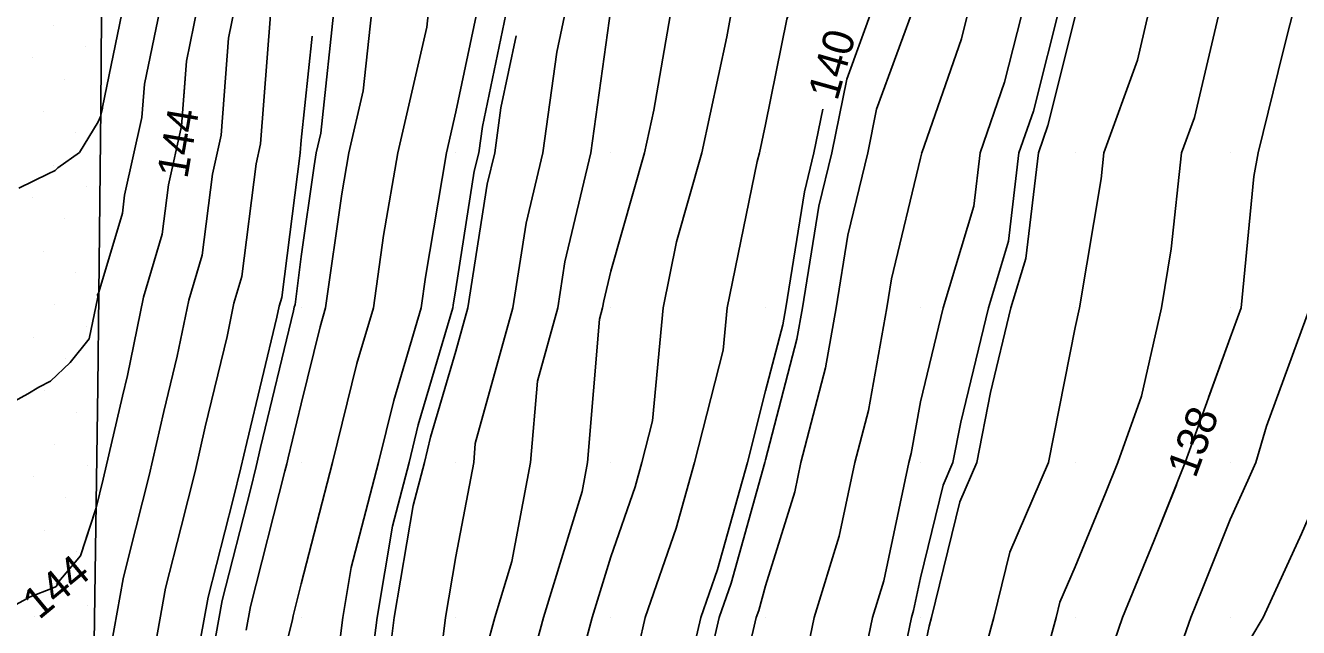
# Model space of a CAD drawing. Extents: x 2354170 to 2357230, y 866100 to 868290.
# Drawn here: x 2355362.2 to 2355444.4, y 866949.4 to 866988.2 of the extents above; entities that cross this region are included whole.
import ezdxf

# ---------------------------------------------------------------- set-up
doc = ezdxf.new("R2010")
doc.units = 0
for name, color, linetype in [('Default', 7, 'Continuous'), ('DTM Contours Major', 7, 'Continuous'), ('DTM Contours Minor', 7, 'Continuous'), ('DTM Contours Minor Text', 7, 'Continuous'), ('Exist DTM QL2 LIDAR Elevation Point', 7, 'Continuous'), ('Exist DTM Scan Elevation Point', 7, 'Continuous'), ('Exist Roads EOP', 7, 'Continuous')]:
    doc.layers.add(name, color=color, linetype=linetype)

msp = doc.modelspace()

# ---------------------------------------------------------------- linework, layer by layer
at = {"layer": 'Default'}
for points in [[(2355470.559, 867057.662), (2355469.977, 867054.943), (2355468.957, 867050.011), (2355466.992, 867047.026), (2355462.714, 867040.011), (2355461.658, 867038.329), (2355459.977, 867036.227), (2355456.399, 867030.011), (2355455.791, 867024.196), (2355454.306, 867020.011), (2355453.338, 867016.65), (2355450.276, 867010.011), (2355450.204, 867009.783), (2355449.977, 867009.138), (2355447.73, 867002.257), (2355447.037, 867000.011), (2355445.202, 866994.785), (2355444.275, 866990.01), (2355443.4, 866986.586), (2355441.785, 866980.01), (2355441.507, 866978.48), (2355440.685, 866970.01), (2355439.976, 866968.078), (2355438.588, 866964.216)], [(2355382.625, 867040.011), (2355380.783, 867030.819), (2355380.749, 867030.011), (2355379.976, 867025.101), (2355379.396, 867020.236), (2355379.339, 867019.955), (2355379.272, 867019.617), (2355377.658, 867010.537), (2355377.427, 867009.389), (2355376.132, 867002.084), (2355375.799, 867000.3), (2355375.316, 866998.158), (2355373.854, 866992.338), (2355373.29, 866989.434), (2355372.569, 866985.941), (2355372.249, 866981.734), (2355371.407, 866977.959), (2355371.001, 866974.765), (2355369.797, 866970.702), (2355368.751, 866965.643), (2355368.429, 866964.307), (2355367.195, 866958.936), (2355366.732, 866957.091), (2355365.87, 866954.456)], [(2355376.434, 866949.188), (2355376.708, 866950.72), (2355378.926, 866959.449), (2355379.047, 866959.932), (2355379.137, 866960.322), (2355379.976, 866963.8), (2355381.198, 866968.788), (2355381.558, 866970.01), (2355382.607, 866977.379), (2355383.054, 866980.01), (2355383.982, 866984.017), (2355384.625, 866990.01), (2355386.084, 866993.902), (2355387.213, 867000.011), (2355387.725, 867002.262), (2355388.824, 867010.011), (2355389.027, 867010.959), (2355389.976, 867015.774), (2355390.744, 867019.242), (2355390.875, 867020.011), (2355391.061, 867021.096), (2355392.967, 867030.011), (2355393.961, 867033.996), (2355394.268, 867040.011)], [(2355415.151, 867040.011), (2355411.356, 867031.391), (2355410.806, 867030.011), (2355409.976, 867027.911), (2355407.321, 867020.011), (2355406.69, 867016.725), (2355404.841, 867010.011), (2355403.103, 867003.138), (2355402.699, 867000.011), (2355402.237, 866997.749), (2355400.097, 866990.01), (2355399.976, 866989.317), (2355398.688, 866980.01), (2355397.012, 866972.974), (2355396.549, 866970.01), (2355395.234, 866965.268), (2355394.794, 866960.01), (2355393.592, 866953.626), (2355392.488, 866950.01), (2355391.954, 866948.031)], [(2355439.7, 867040.011), (2355436.572, 867033.416), (2355435.382, 867030.011), (2355433.077, 867023.111), (2355432.051, 867020.011), (2355431.398, 867018.589), (2355429.976, 867010.715), (2355429.831, 867010.156), (2355429.778, 867010.011), (2355426.527, 867003.46), (2355425.873, 867000.011), (2355424.763, 866994.798), (2355423.281, 866990.01), (2355422.617, 866987.37), (2355420.063, 866980.01), (2355420.054, 866979.933), (2355419.976, 866979.677), (2355418.102, 866971.885), (2355417.799, 866970.01), (2355416.613, 866963.373), (2355415.74, 866960.01), (2355414.734, 866955.252), (2355413.11, 866950.01), (2355412.572, 866947.414)], [(2355444.339, 867040.011), (2355439.976, 867031.463), (2355439.509, 867030.478), (2355439.346, 867030.011), (2355439.03, 867029.064), (2355436.036, 867020.011), (2355434.128, 867015.859), (2355433.072, 867010.011), (2355432.595, 867007.392), (2355429.976, 867000.302), (2355429.88, 867000.107), (2355429.861, 867000.011), (2355429.83, 866999.864), (2355426.778, 866990.01), (2355425.412, 866984.574), (2355423.828, 866980.01), (2355423.422, 866976.565), (2355421.435, 866970.01), (2355419.976, 866963.944), (2355419.38, 866960.606), (2355419.225, 866960.01), (2355417.61, 866952.376), (2355416.877, 866950.01), (2355415.694, 866944.292)], [(2355453.46, 867040.011), (2355449.977, 867033.703), (2355447.968, 867030.011), (2355446.837, 867026.872), (2355444.644, 867020.011), (2355443.393, 867016.595), (2355439.976, 867011.244), (2355439.588, 867010.399), (2355439.518, 867010.011), (2355438.049, 867001.938), (2355437.336, 867000.011), (2355436.375, 866993.612), (2355434.923, 866990.01), (2355433.986, 866986.001), (2355431.822, 866980.01), (2355431.639, 866978.347), (2355430.26, 866970.01), (2355429.976, 866968.744), (2355428.257, 866960.01), (2355425.749, 866954.237), (2355424.717, 866950.01), (2355423.7, 866946.286)], [(2355377.639, 867039.423), (2355376.322, 867032.044), (2355376.047, 867030.29), (2355375.681, 867028.262), (2355374.931, 867021.973), (2355374.433, 867019.522), (2355373.857, 867016.587), (2355372.971, 867011.601), (2355372.274, 867008.133), (2355371.632, 867004.511), (2355370.909, 867000.638), (2355369.861, 866995.988), (2355369.372, 866994.041), (2355368.394, 866989.012), (2355367.146, 866982.962), (2355367.139, 866982.874), (2355367.025, 866982.363), (2355366.868, 866982.023), (2355365.65, 866980.031), (2355364.265, 866979.053), (2355364.08, 866978.882), (2355363.643, 866978.665), (2355361.733, 866977.731)], [(2355397.904, 867037.939), (2355395.926, 867030.011), (2355394.825, 867024.86), (2355393.994, 867020.011), (2355393.411, 867016.576), (2355391.956, 867010.011), (2355390.46, 867000.495), (2355390.346, 867000.011), (2355390.282, 866999.705), (2355389.976, 866997.869), (2355388.75, 866991.236), (2355388.29, 866990.01), (2355388.088, 866988.122), (2355386.209, 866980.01), (2355385.304, 866974.682), (2355384.638, 866970.01), (2355383.577, 866966.409), (2355382.009, 866960.01), (2355379.976, 866952.188), (2355379.451, 866950.124), (2355379.407, 866949.878), (2355377.299, 866941.387)], [(2355396.911, 866943.075), (2355398.779, 866950.01), (2355399.976, 866953.929), (2355401.546, 866958.44), (2355401.986, 866960.01), (2355402.669, 866962.704), (2355403.357, 866970.01), (2355404.228, 866974.262), (2355405.866, 866980.01), (2355407.478, 866987.513), (2355407.913, 866990.01), (2355408.36, 866991.626), (2355409.976, 866999.548), (2355410.059, 866999.927), (2355410.077, 867000.011), (2355411.275, 867008.712), (2355411.53, 867010.011), (2355413.763, 867016.224), (2355414.846, 867020.011), (2355418.526, 867028.561), (2355419.099, 867030.011), (2355419.976, 867032.212), (2355422.19, 867037.797)], [(2355387.228, 867037.263), (2355386.923, 867030.011), (2355386.352, 867026.387), (2355385.017, 867020.011), (2355384.187, 867015.799), (2355382.946, 867010.011), (2355382.577, 867007.409), (2355380.897, 867000.011), (2355380.753, 866999.233), (2355379.976, 866997.16), (2355378.336, 866990.634), (2355378.185, 866989.856), (2355377.992, 866988.921), (2355377.359, 866980.594), (2355377.074, 866979.316), (2355376.149, 866972.037), (2355375.636, 866970.305), (2355375.19, 866968.148), (2355373.783, 866962.315), (2355373.121, 866959.434), (2355372.226, 866955.869), (2355371.221, 866951.912), (2355370.488, 866947.809)], [(2355409.976, 867037.022), (2355406.686, 867030.011), (2355405.727, 867025.761), (2355403.794, 867020.011), (2355402.325, 867012.36), (2355401.678, 867010.011), (2355399.976, 867003.279), (2355399.204, 867000.011), (2355397.609, 866992.377), (2355397.214, 866990.01), (2355396.483, 866986.518), (2355395.583, 866980.01), (2355394.504, 866975.482), (2355393.65, 866970.01), (2355391.222, 866961.256), (2355391.118, 866960.01), (2355389.976, 866953.946), (2355389.306, 866950.01), (2355388.268, 866941.718)], [(2355433.634, 867036.353), (2355431.418, 867030.011), (2355429.976, 867025.695), (2355427.763, 867020.011), (2355426.163, 867013.824), (2355424.762, 867010.011), (2355423.174, 867006.813), (2355421.885, 867000.011), (2355419.976, 866991.045), (2355419.797, 866990.19), (2355419.758, 866990.01), (2355417.144, 866982.843), (2355416.573, 866980.01), (2355415.294, 866974.692), (2355414.538, 866970.01), (2355413.846, 866966.14), (2355412.255, 866960.01), (2355411.857, 866958.129), (2355409.976, 866952.058), (2355409.528, 866950.458), (2355409.372, 866950.01), (2355407.603, 866942.383)], [(2355455.266, 867035.3), (2355452.221, 867030.011), (2355452.009, 867027.978), (2355449.977, 867022.249), (2355449.261, 867020.011), (2355446.772, 867013.216), (2355444.725, 867010.011), (2355443.556, 867006.431), (2355441.576, 867000.011), (2355441.16, 866998.827), (2355439.976, 866992.728), (2355439.622, 866990.365), (2355439.478, 866990.01), (2355437.679, 866982.308), (2355436.848, 866980.01), (2355436.169, 866973.818), (2355435.539, 866970.01), (2355434.258, 866964.292), (2355432.719, 866960.01), (2355431.939, 866958.047), (2355429.976, 866953.285), (2355428.985, 866951.002), (2355428.742, 866950.01), (2355426.863, 866943.123)], [(2355399.976, 867034.383), (2355398.886, 867030.011), (2355398.589, 867028.624), (2355397.114, 867020.011), (2355396.078, 867013.909), (2355395.214, 867010.011), (2355394.326, 867004.36), (2355393.299, 867000.011), (2355392.724, 866997.262), (2355391.515, 866990.01), (2355389.976, 866982.656), (2355389.363, 866980.01), (2355388, 866971.986), (2355387.719, 866970.01), (2355385.956, 866964.03), (2355384.972, 866960.01), (2355383.213, 866953.248), (2355382.663, 866950.01), (2355382.363, 866947.622)], [(2355425.144, 867034.843), (2355423.228, 867030.011), (2355419.976, 867022.858), (2355418.751, 867020.011), (2355416.8, 867013.187), (2355415.658, 867010.011), (2355414.726, 867005.261), (2355414.003, 867000.011), (2355413.305, 866996.681), (2355411.845, 866990.01), (2355411.345, 866988.641), (2355409.976, 866981.843), (2355409.582, 866980.01), (2355409.425, 866979.459), (2355407.491, 866970.01), (2355407.233, 866967.267), (2355405.392, 866960.01), (2355404.207, 866955.779), (2355402.198, 866950.01), (2355401.78, 866948.206)], [(2355441.308, 866948.678), (2355442.106, 866950.01), (2355444.581, 866955.406), (2355446.592, 866960.01), (2355449.343, 866969.376), (2355449.575, 866970.01), (2355449.611, 866970.376), (2355449.977, 866972.39), (2355451.122, 866978.865), (2355451.501, 866980.01), (2355453.349, 866986.638), (2355453.978, 866990.01), (2355455.412, 866994.575), (2355458.716, 867000.011), (2355459.045, 867000.942), (2355459.977, 867003.903), (2355461.118, 867008.869), (2355461.367, 867010.011), (2355461.952, 867011.986), (2355463.969, 867020.011), (2355464.574, 867025.414), (2355466.616, 867030.011), (2355468.11, 867031.878), (2355469.977, 867034.853)], [(2355436.009, 867008.438), (2355435.322, 867004.665), (2355433.602, 867000.011), (2355433.129, 866996.858), (2355430.367, 866990.01), (2355430.293, 866989.694), (2355429.976, 866988.818), (2355428.207, 866981.779), (2355427.593, 866980.01), (2355426.789, 866973.197), (2355425.824, 866970.01), (2355424.509, 866964.543), (2355423.616, 866960.01), (2355422.514, 866957.472), (2355420.691, 866950.01), (2355420.538, 866949.448), (2355419.976, 866946.778)], [(2355394.432, 866945.553), (2355395.633, 866950.01), (2355398.12, 866958.154), (2355398.47, 866960.01), (2355399.246, 866969.28), (2355399.448, 866970.01), (2355399.52, 866970.467), (2355399.976, 866972.382), (2355402.151, 866980.01), (2355402.746, 866982.78), (2355404.005, 866990.01), (2355405.2, 866994.331)], [(2355370.842, 866989.223), (2355369.857, 866984.451), (2355369.694, 866982.304), (2355368.573, 866977.281), (2355368.427, 866976.129), (2355366.912, 866971.015), (2355366.874, 866970.933), (2355366.827, 866970.879), (2355366.837, 866970.704), (2355366.277, 866968.003), (2355365.05, 866966.477), (2355363.776, 866965.273), (2355363.021, 866964.888), (2355362.322, 866964.444), (2355360.59, 866963.499)], [(2355375.738, 866989.645), (2355375.281, 866987.431), (2355374.804, 866981.164), (2355374.24, 866978.638), (2355373.575, 866973.401), (2355372.717, 866970.504), (2355371.97, 866966.896), (2355371.106, 866963.311), (2355370.158, 866959.185), (2355368.876, 866954.079), (2355368.477, 866952.508), (2355367.515, 866947.119)], [(2355380.697, 866987.554), (2355379.976, 866980.833), (2355379.914, 866980.024), (2355379.908, 866979.994), (2355378.723, 866970.674), (2355378.556, 866970.107), (2355378.41, 866969.401), (2355376.46, 866961.319), (2355376.084, 866959.683), (2355375.576, 866957.659), (2355373.964, 866951.316), (2355373.461, 866948.498)], [(2355393.857, 866987.583), (2355392.88, 866982.914), (2355392.478, 866980.01), (2355391.996, 866977.99), (2355390.751, 866970.01), (2355389.976, 866967.217), (2355388.336, 866961.65), (2355387.934, 866960.01), (2355387.216, 866957.25), (2355385.984, 866950.01), (2355385.316, 866944.67)], [(2355413.661, 866982.842), (2355413.09, 866980.01), (2355412.486, 866977.5), (2355411.277, 866970.01), (2355411.079, 866968.907), (2355409.976, 866964.656), (2355408.797, 866960.01), (2355406.868, 866953.119), (2355405.785, 866950.01), (2355404.692, 866945.294)], [(2355435.51, 866944.476), (2355437.436, 866950.01), (2355438.177, 866951.809), (2355439.976, 866956.339), (2355441.131, 866958.856), (2355441.635, 866960.01), (2355442.324, 866962.358), (2355445.13, 866970.01)], [(2355436.512, 866958.587), (2355435.058, 866954.928), (2355433.031, 866950.01), (2355432.242, 866947.744)]]:
    msp.add_lwpolyline(points, dxfattribs=at)
at = {"layer": 'DTM Contours Major'}
msp.add_lwpolyline([(2355416.984, 866989.637), (2355415.211, 866984.776), (2355414.251, 866980.01), (2355413.422, 866976.564), (2355412.364, 866970.01), (2355412.002, 866967.985), (2355409.976, 866960.181), (2355409.933, 866960.01), (2355407.754, 866952.232), (2355406.981, 866950.01), (2355405.662, 866944.324), (2355404.229, 866940.01), (2355403.443, 866936.543), (2355401.637, 866930.01), (2355401.192, 866928.793), (2355399.976, 866925.089), (2355398.944, 866921.042), (2355398.71, 866920.01), (2355398.196, 866918.23), (2355396.315, 866910.009), (2355395.23, 866904.755), (2355394.423, 866900.009), (2355393.454, 866896.531), (2355392.286, 866892.879)], dxfattribs=at)
at = {"layer": 'DTM Contours Minor'}
for points in [[(2355394.432, 866945.553), (2355395.633, 866950.01), (2355398.12, 866958.154), (2355398.47, 866960.01), (2355399.246, 866969.28), (2355399.448, 866970.01), (2355399.52, 866970.467), (2355399.976, 866972.382), (2355402.151, 866980.01), (2355402.746, 866982.78), (2355404.005, 866990.01), (2355405.299, 866994.688), (2355406.385, 867000.011), (2355407.336, 867007.371), (2355408.004, 867010.011), (2355409.976, 867017.173), (2355410.727, 867019.26), (2355410.941, 867020.011), (2355411.67, 867021.705), (2355414.953, 867030.011), (2355418.25, 867038.285), (2355419.01, 867040.011), (2355419.976, 867042.7), (2355420.414, 867043.817)], [(2355382.625, 867040.011), (2355380.783, 867030.819), (2355380.749, 867030.011), (2355379.976, 867025.101), (2355379.396, 867020.236), (2355379.339, 867019.955), (2355379.272, 867019.617), (2355377.658, 867010.537), (2355377.427, 867009.389), (2355376.132, 867002.084), (2355375.799, 867000.3), (2355375.316, 866998.158), (2355373.854, 866992.338), (2355373.29, 866989.434), (2355372.569, 866985.941), (2355372.397, 866983.677)], [(2355459.977, 867036.227), (2355456.399, 867030.011), (2355455.791, 867024.196), (2355454.306, 867020.011), (2355453.338, 867016.65), (2355450.276, 867010.011), (2355450.204, 867009.783), (2355449.977, 867009.138), (2355447.73, 867002.257), (2355447.037, 867000.011), (2355445.202, 866994.785), (2355444.275, 866990.01), (2355443.4, 866986.586), (2355441.785, 866980.01), (2355441.507, 866978.48), (2355440.685, 866970.01), (2355439.976, 866968.078), (2355437.077, 866960.01), (2355435.058, 866954.928), (2355433.031, 866950.01), (2355432.242, 866947.744)], [(2355444.319, 867033.944), (2355442.18, 867030.011), (2355439.976, 867023.894), (2355438.692, 867020.011), (2355435.948, 867014.039), (2355435.221, 867010.011), (2355434.413, 867005.574), (2355432.358, 867000.011), (2355432.047, 866997.94), (2355429.976, 866992.807), (2355429.11, 866990.01), (2355427.276, 866982.711), (2355426.338, 866980.01), (2355425.667, 866974.32), (2355424.361, 866970.01), (2355422.583, 866962.617), (2355422.07, 866960.01), (2355421.436, 866958.551), (2355419.976, 866952.577), (2355419.528, 866950.458), (2355419.389, 866950.01), (2355417.775, 866942.211)], [(2355389.002, 867020.598), (2355388.879, 867020.011), (2355387.414, 867012.573), (2355386.865, 867010.011), (2355386.009, 867003.978), (2355385.108, 867000.011), (2355384.307, 866995.679), (2355382.182, 866990.01), (2355381.245, 866981.28), (2355380.951, 866980.01), (2355380.81, 866979.176), (2355379.976, 866973.322), (2355379.582, 866970.219), (2355379.529, 866970.041), (2355379.483, 866969.818), (2355377.352, 866960.987), (2355377.072, 866959.766), (2355376.693, 866958.256), (2355374.879, 866951.117), (2355374.452, 866948.728)], [(2355398.194, 867014.126), (2355397.856, 867012.131), (2355397.386, 867010.011), (2355396.902, 867006.937), (2355395.267, 867000.011), (2355394.353, 866995.634), (2355393.415, 866990.01), (2355391.678, 866981.713), (2355391.443, 866980.01), (2355391.16, 866978.826), (2355389.976, 866971.238), (2355389.798, 866970.188), (2355389.772, 866970.01), (2355387.542, 866962.443), (2355386.946, 866960.01), (2355385.882, 866955.916), (2355384.877, 866950.01), (2355384.332, 866945.654)], [(2355371.384, 866977.777), (2355371.001, 866974.765), (2355369.797, 866970.702), (2355368.751, 866965.643), (2355368.429, 866964.307), (2355367.195, 866958.936), (2355366.732, 866957.091), (2355365.72, 866953.995), (2355364.217, 866952.211), (2355364.211, 866952.11), (2355364.141, 866952.008), (2355363.92, 866951.897), (2355362.474, 866951.334), (2355361.574, 866950.857)]]:
    msp.add_lwpolyline(points, dxfattribs=at)
at = {"layer": 'Exist DTM QL2 LIDAR Elevation Point'}
for p, q in [((2355379.976, 866980.01), (2355379.976, 866980.01)), ((2355389.976, 866980.01), (2355389.976, 866980.01)), ((2355399.976, 866980.01), (2355399.976, 866980.01)), ((2355409.976, 866980.01), (2355409.976, 866980.01)), ((2355419.976, 866980.01), (2355419.976, 866980.01)), ((2355429.976, 866980.01), (2355429.976, 866980.01)), ((2355439.976, 866980.01), (2355439.976, 866980.01)), ((2355379.976, 866970.01), (2355379.976, 866970.01)), ((2355389.976, 866970.01), (2355389.976, 866970.01)), ((2355399.976, 866970.01), (2355399.976, 866970.01)), ((2355409.976, 866970.01), (2355409.976, 866970.01)), ((2355419.976, 866970.01), (2355419.976, 866970.01)), ((2355429.976, 866970.01), (2355429.976, 866970.01)), ((2355439.976, 866970.01), (2355439.976, 866970.01)), ((2355379.976, 866960.01), (2355379.976, 866960.01)), ((2355389.976, 866960.01), (2355389.976, 866960.01)), ((2355399.976, 866960.01), (2355399.976, 866960.01)), ((2355409.976, 866960.01), (2355409.976, 866960.01)), ((2355419.976, 866960.01), (2355419.976, 866960.01)), ((2355429.976, 866960.01), (2355429.976, 866960.01)), ((2355439.976, 866960.01), (2355439.976, 866960.01)), ((2355379.976, 866950.01), (2355379.976, 866950.01)), ((2355389.976, 866950.01), (2355389.976, 866950.01)), ((2355399.976, 866950.01), (2355399.976, 866950.01)), ((2355409.976, 866950.01), (2355409.976, 866950.01)), ((2355419.976, 866950.01), (2355419.976, 866950.01)), ((2355429.976, 866950.01), (2355429.976, 866950.01)), ((2355439.976, 866950.01), (2355439.976, 866950.01))]:
    msp.add_line(p, q, dxfattribs=at)
at = {"layer": 'Exist DTM Scan Elevation Point'}
for p, q in [((2355363.979, 866988.235), (2355363.979, 866988.235)), ((2355366.064, 866986.855), (2355366.064, 866986.855)), ((2355362.6, 866986.15), (2355362.6, 866986.15)), ((2355364.685, 866984.77), (2355364.685, 866984.77)), ((2355363.306, 866982.685), (2355363.306, 866982.685)), ((2355365.391, 866981.306), (2355365.391, 866981.306)), ((2355364.011, 866979.221), (2355364.011, 866979.221)), ((2355366.096, 866977.841), (2355366.096, 866977.841)), ((2355362.632, 866977.136), (2355362.632, 866977.136)), ((2355364.717, 866975.756), (2355364.717, 866975.756)), ((2355363.337, 866973.672), (2355363.337, 866973.672)), ((2355365.422, 866972.292), (2355365.422, 866972.292)), ((2355364.043, 866970.207), (2355364.043, 866970.207)), ((2355366.128, 866968.828), (2355366.128, 866968.828)), ((2355362.663, 866968.122), (2355362.663, 866968.122)), ((2355364.748, 866966.743), (2355364.748, 866966.743)), ((2355363.369, 866964.658), (2355363.369, 866964.658)), ((2355365.454, 866963.278), (2355365.454, 866963.278)), ((2355364.074, 866961.193), (2355364.074, 866961.193)), ((2355366.159, 866959.814), (2355366.159, 866959.814)), ((2355362.695, 866959.108), (2355362.695, 866959.108)), ((2355364.78, 866957.729), (2355364.78, 866957.729)), ((2355363.401, 866955.644), (2355363.401, 866955.644)), ((2355365.486, 866954.264), (2355365.486, 866954.264)), ((2355364.106, 866952.179), (2355364.106, 866952.179)), ((2355366.191, 866950.8), (2355366.191, 866950.8)), ((2355362.727, 866950.094), (2355362.727, 866950.094))]:
    msp.add_line(p, q, dxfattribs=at)
at = {"layer": 'Exist Roads EOP'}
msp.add_lwpolyline([(2355367.602, 867036.895), (2355367.509, 867030.896), (2355367.418, 867024.896), (2355367.335, 867018.897), (2355367.264, 867012.897), (2355367.207, 867006.897), (2355367.161, 867000.898), (2355367.119, 866994.898), (2355367.077, 866988.898), (2355367.03, 866982.898), (2355366.974, 866976.898), (2355366.91, 866970.899), (2355366.838, 866964.899), (2355366.759, 866958.9), (2355366.671, 866952.9), (2355366.577, 866946.901)], dxfattribs=at)

# ---------------------------------------------------------------- texts
at = {"layer": 'Default'}
for s, rotation, p in [('140', 74.22698, (2355414.603, 866983.32)), ('138', 69.74722, (2355437.735, 866958.941)), ('144', 39.59385, (2355363.048, 866949.822))]:
    msp.add_text(s, height=2, rotation=rotation, dxfattribs=at).set_placement(p)
at = {"layer": 'DTM Contours Minor Text'}
msp.add_text('144', height=2, rotation=80.25626, dxfattribs=at).set_placement((2355372.621, 866978.296))

doc.saveas('drawing.dxf')
